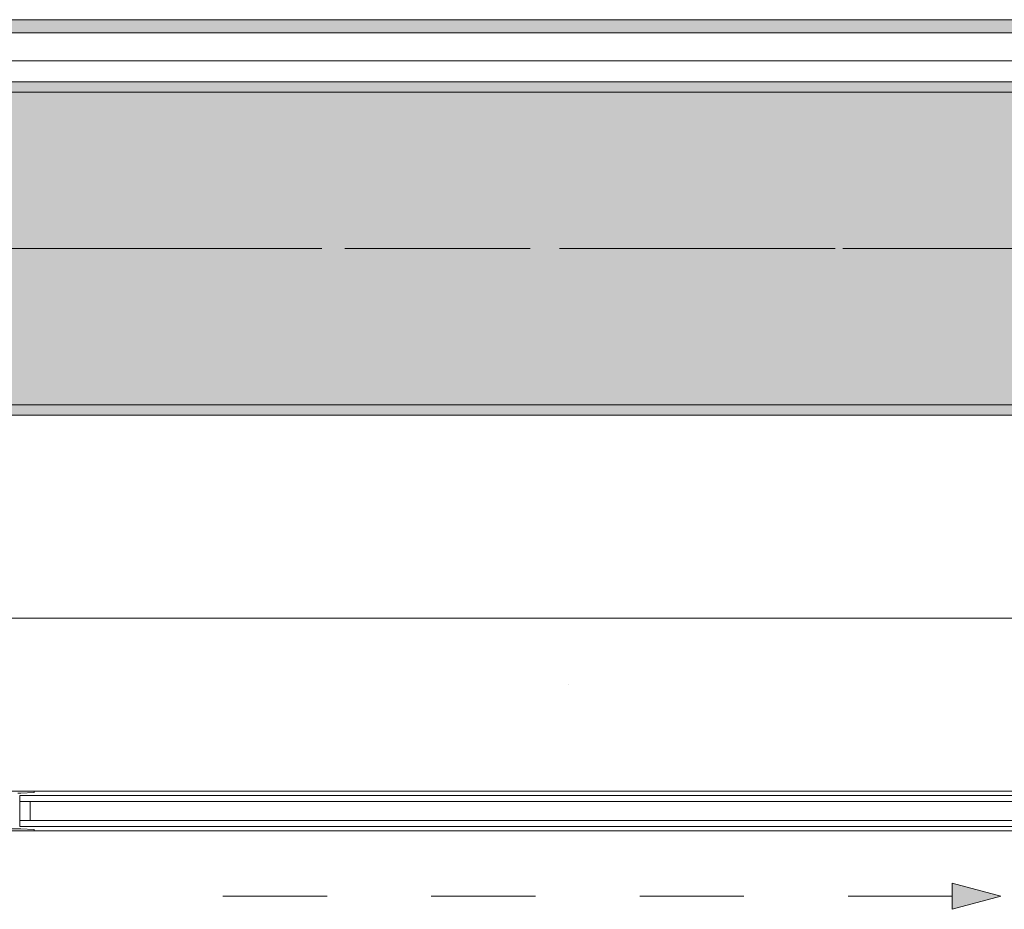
# Model space of a CAD drawing. Header units: metres. Extents: x -3.6 to 84.5, y -11 to 16.8.
# Tile 493 of 656: x 58.4 to 59.3, y -0.1 to 0.8. Entities that reach past the tile are written whole.
import ezdxf

# ---------------------------------------------------------------- set-up
doc = ezdxf.new("R2010")
doc.units = ezdxf.units.M
doc.header["$MEASUREMENT"] = 0
for name, pattern in [('Achse', [0.2, 0.1, -0.05, 0, -0.05]), ('Strichlinie doppelt', [0.546806, 0.264583, -0.105833, 0.070556, -0.105833]), ('Strichlinie eng', [0.115, 0.075, -0.04])]:
    doc.linetypes.add(name, pattern=pattern)
for name, color, linetype in [('301 - Elemente.Linie', 7, 'Continuous'), ('451 - Universal.Achsen Raster', 7, 'Continuous'), ('608 - Struktur.Träger', 7, 'Continuous'), ('653 - Abdeckung.TB Verkofferung', 7, 'Continuous')]:
    doc.layers.add(name, color=color, linetype=linetype)
pattern_1 = [(45, (0, 0), (-0.01767767, 0.01767767), [0, -0.025])]

msp = doc.modelspace()

# ---------------------------------------------------------------- hatches: boundary and pattern name
at = {"layer": '301 - Elemente.Linie', "linetype": 'Continuous', "lineweight": 0, "true_color": 0x000000}
msp.add_hatch(color=18, dxfattribs=at).paths.add_polyline_path([(59.33169, -0.07182), (59.28504, -0.05932), (59.28504, -0.08432)])
at = {"layer": '608 - Struktur.Träger', "linetype": 'Continuous', "lineweight": 0, "true_color": 0x000000}
h = msp.add_hatch(dxfattribs=at)
h.set_pattern_fill('Gips_0001', color=18, style=0, pattern_type=2)
h.set_pattern_definition(pattern_1)
h.paths.add_polyline_path([(58.28999, 0.70998), (58.28999, 0.69998), (61.56999, 0.69998), (61.56999, 0.70998)])
h = msp.add_hatch(dxfattribs=at)
h.set_pattern_fill('Beton__Stahlbeton_0001', color=18, style=0, pattern_type=2)
h.set_pattern_definition([(45, (0, 0), (-0.08485281, 0.08485281), []), (45, (-0.04243, 0.04243), (-0.08485281, 0.08485281), [0.09, -0.03])])
h.paths.add_polyline_path([(0.68999, 0.69998), (0.37999, 0.69998), (0.37999, 0.39998), (0.68999, 0.39998), (3.96999, 0.39998), (4.28999, 0.39998), (7.56999, 0.39998), (7.88999, 0.39998), (11.16999, 0.39998), (11.48999, 0.39998), (14.76999, 0.39998), (15.08999, 0.39998), (18.36999, 0.39998), (18.68999, 0.39998), (21.96999, 0.39998), (22.28999, 0.39998), (25.56999, 0.39998), (25.88999, 0.39998), (29.16999, 0.39998), (29.48999, 0.39998), (32.76999, 0.39998), (33.08999, 0.39998), (36.36999, 0.39998), (36.68999, 0.39998), (39.96999, 0.39998), (40.28999, 0.39998), (43.56999, 0.39998), (43.88999, 0.39998), (47.16999, 0.39998), (47.48999, 0.39998), (50.76999, 0.39998), (51.08999, 0.39998), (51.79999, 0.39998), (51.96999, 0.39998), (54.36999, 0.39998), (54.68999, 0.39998), (57.96999, 0.39998), (58.28999, 0.39998), (61.56999, 0.39998), (61.87999, 0.39998), (61.87999, 0.69998), (61.56999, 0.69998), (58.28999, 0.69998), (57.96999, 0.69998), (54.68999, 0.69998), (54.36999, 0.69998), (51.96999, 0.69998), (51.79999, 0.69998), (51.08999, 0.69998), (50.76999, 0.69998), (47.48999, 0.69998), (47.16999, 0.69998), (43.88999, 0.69998), (43.56999, 0.69998), (40.28999, 0.69998), (39.935, 0.69998), (36.68999, 0.69998), (36.36999, 0.69998), (33.08999, 0.69998), (32.76999, 0.69998), (29.48999, 0.69998), (29.16999, 0.69998), (25.88999, 0.69998), (25.56999, 0.69998), (22.28999, 0.69998), (21.96999, 0.69998), (18.68999, 0.69998), (18.36999, 0.69998), (15.08999, 0.69998), (14.76999, 0.69998), (11.48999, 0.69998), (11.16999, 0.69998), (7.88999, 0.69998), (7.56999, 0.69998), (4.28999, 0.69998), (3.96999, 0.69998)])
h = msp.add_hatch(dxfattribs=at)
h.set_pattern_fill('Gips_0001', color=18, style=0, pattern_type=2)
h.set_pattern_definition(pattern_1)
h.paths.add_polyline_path([(58.28999, 0.39998), (58.28999, 0.38998), (61.56999, 0.38998), (61.56999, 0.39998)])
at = {"layer": '653 - Abdeckung.TB Verkofferung', "linetype": 'Continuous', "lineweight": 0, "true_color": 0x000000}
h = msp.add_hatch(dxfattribs=at)
h.set_pattern_fill('Gips_0001', color=18, style=0, pattern_type=2)
h.set_pattern_definition(pattern_1)
h.paths.add_polyline_path([(47.43999, 0.75698), (61.54499, 0.75698), (61.54499, 0.76948), (47.43999, 0.76948)])

# ---------------------------------------------------------------- linework, layer by layer
at = {"layer": '301 - Elemente.Linie', "color": 7, "linetype": 'Continuous', "lineweight": 5}
for p, q in [((58.9166, 0.13182), (58.91661, 0.13183)), ((58.40324, 0.029), (58.45598, 0.029)), ((59.49604, 0.029), (58.45598, 0.029)), ((58.40324, -0.009), (58.45598, -0.009)), ((59.49604, -0.009), (58.45598, -0.009))]:
    msp.add_line(p, q, dxfattribs=at)
at = {"layer": '301 - Elemente.Linie', "color": 7, "linetype": 'Continuous', "lineweight": 9}
for p, q in [((59.28504, -0.08432), (59.28504, -0.05932)), ((59.33169, -0.07182), (59.28504, -0.05932)), ((59.33169, -0.07182), (59.28504, -0.08432))]:
    msp.add_line(p, q, dxfattribs=at)
at = {"layer": '301 - Elemente.Linie', "color": 7, "linetype": 'Continuous', "lineweight": 5}
for points in [[(58.35849, 0.029), (58.40324, 0.029, -0.414214), (58.40399, 0.02825), (58.40399, 0.02803, -0.397434), (58.40371, 0.02773), (58.39099, 0.027), (58.38829, 0.027, 0.414214)], [(58.35849, -0.009), (58.40324, -0.009, 0.414214), (58.40399, -0.00825), (58.40399, -0.00803, 0.397434), (58.40371, -0.00773), (58.39099, -0.007), (58.37879, -0.007, -0.414214)]]:
    msp.add_lwpolyline(points, format="xyb", dxfattribs=at)
for points in [[(58.45598, 0.019), (58.38999, 0.019), (58.38999, 0.025), (58.45598, 0.025)], [(58.45598, 0.019), (59.50929, 0.019), (59.50929, 0.025), (58.45598, 0.025)], [(58.45598, -0.005), (58.38999, -0.005), (58.38999, 0.001), (58.45598, 0.001)], [(58.45598, -0.005), (59.50929, -0.005), (59.50929, 0.001), (58.45598, 0.001)]]:
    msp.add_lwpolyline(points, dxfattribs=at)
msp.add_lwpolyline([(58.38999, 0.001), (58.39999, 0.001), (58.39999, 0.019), (58.38999, 0.019)], close=True, dxfattribs=at)
at = {"layer": '301 - Elemente.Linie', "color": 7, "linetype": 'Strichlinie eng', "lineweight": 13, "flags": 128}
msp.add_lwpolyline([(59.28504, -0.07182), (58.51306, -0.07182)], dxfattribs=at)
at = {"layer": '451 - Universal.Achsen Raster', "color": 160, "linetype": 'Strichlinie doppelt', "lineweight": 9, "true_color": 0x3232ff}
msp.add_line((64.93503, 0.54998), (-3.175, 0.54998), dxfattribs=at)
at = {"layer": '608 - Struktur.Träger', "color": 7, "linetype": 'Continuous', "lineweight": 13}
for p, q in [((0.37999, 0.70998), (61.87999, 0.70998)), ((61.56999, 0.69998), (58.28999, 0.69998)), ((0.37999, 0.38998), (61.87999, 0.38998))]:
    msp.add_line(p, q, dxfattribs=at)
at = {"layer": '608 - Struktur.Träger', "color": 7, "linetype": 'Continuous', "lineweight": 5}
for p, q in [((61.56999, 0.70998), (58.28999, 0.70998)), ((61.56999, 0.38998), (58.28999, 0.38998))]:
    msp.add_line(p, q, dxfattribs=at)
at = {"layer": '608 - Struktur.Träger', "color": 7, "linetype": 'Achse', "lineweight": 9}
msp.add_line((0.37999, 0.54998), (61.87999, 0.54998), dxfattribs=at)
at = {"layer": '608 - Struktur.Träger', "color": 7, "linetype": 'Continuous', "lineweight": 13, "flags": 128}
msp.add_lwpolyline([(61.87999, 0.39998), (61.56999, 0.39998), (58.28999, 0.39998), (57.96999, 0.39998), (54.68999, 0.39998), (54.36999, 0.39998)], dxfattribs=at)
at = {"layer": '653 - Abdeckung.TB Verkofferung', "color": 7, "linetype": 'Continuous', "lineweight": 9}
for p, q in [((44.78999, 0.76948), (61.54499, 0.76948)), ((44.78999, 0.19498), (61.54499, 0.19498))]:
    msp.add_line(p, q, dxfattribs=at)
at = {"layer": '653 - Abdeckung.TB Verkofferung', "color": 7, "linetype": 'Continuous', "lineweight": 5}
for p, q in [((61.54499, 0.76948), (47.43999, 0.76948)), ((61.54499, 0.75698), (47.43999, 0.75698)), ((61.54499, 0.72998), (47.43999, 0.72998)), ((61.54499, 0.70998), (47.43999, 0.70998))]:
    msp.add_line(p, q, dxfattribs=at)

doc.saveas('drawing.dxf')
